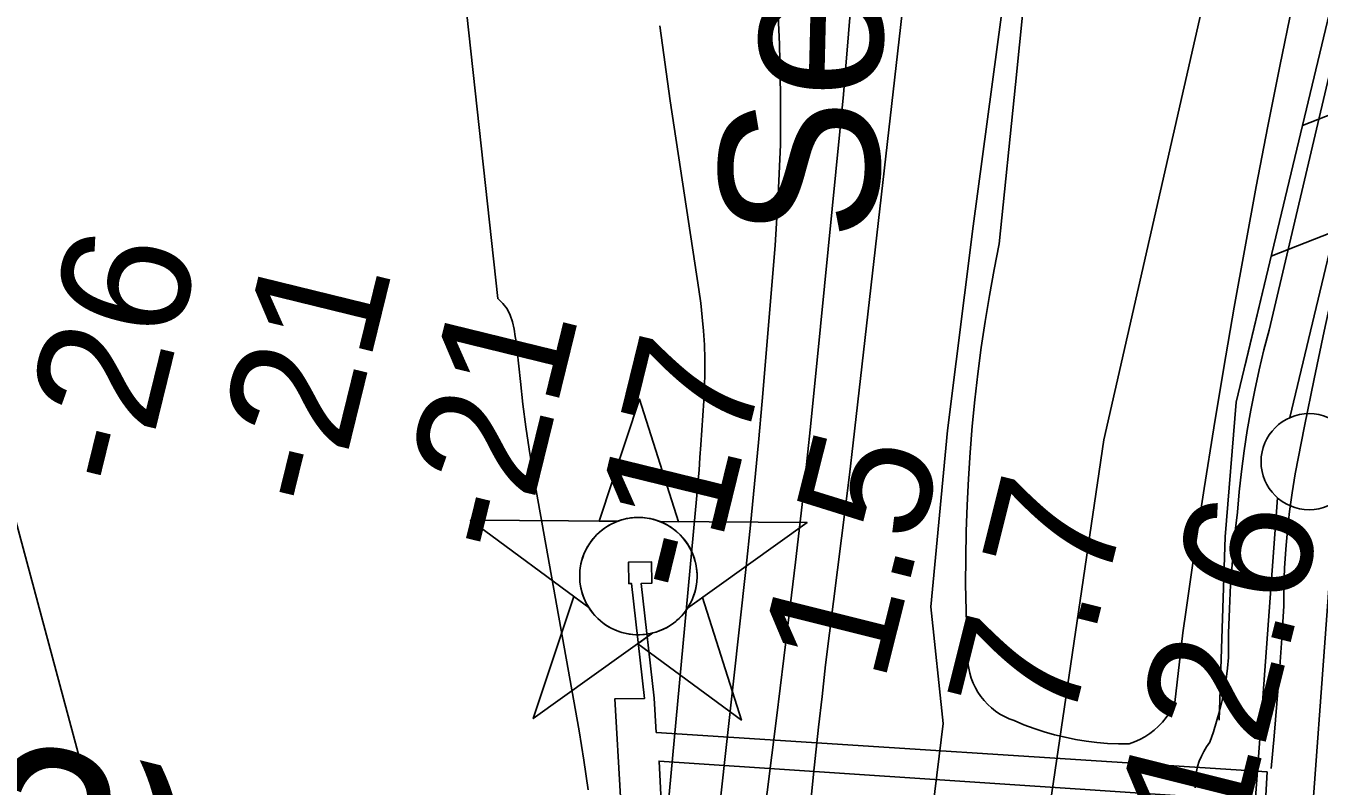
# Model space of a CAD drawing. Extents: x 3683402 to 3721514, y 487807 to 513565.
# Drawn here: x 3711901 to 3712574, y 498061 to 498456 of the extents above; entities that cross this region are included whole.
import ezdxf

# ---------------------------------------------------------------- set-up
doc = ezdxf.new("R2010")
doc.units = 0
for name, color, linetype in [('V-CHAN-DOCK', 7, 'Continuous'), ('V-CHAN-NAID', 7, 'Continuous'), ('V-FLOD-BASE', 7, 'Continuous'), ('V-LEVE-TOET', 7, 'Continuous'), ('V-RIVR-EDGE', 7, 'Continuous'), ('V-RIVR-GAGE-IDEN', 7, 'Continuous'), ('V-RIVR-IDEN', 7, 'Continuous'), ('V-RIVR-RANG', 7, 'Continuous'), ('V-RRAP-FSHR', 7, 'Continuous'), ('V-SITE-VEGE', 7, 'Continuous'), ('V-SURV-LINE', 7, 'Continuous'), ('V-TOPO-DPTH', 7, 'Continuous'), ('V-TOPO-MINR', 7, 'Continuous'), ('V-TOPO-WATR', 7, 'Continuous')]:
    doc.layers.add(name, color=color, linetype=linetype)

msp = doc.modelspace()

# ---------------------------------------------------------------- linework, layer by layer
at = {"layer": 'V-CHAN-DOCK'}
for points in [[(3712547.24, 498068.23), (3712229.36, 498088.74), (3712228.29, 498106.48), (3712221.59, 498166.31), (3712227.06, 498166.4), (3712226.89, 498177.51), (3712214.89, 498177.32), (3712215.06, 498166.21), (3712216.57, 498166.23), (3712223.27, 498106.42), (3712207.88, 498106.24), (3712210.84, 498055.14)], [(3712231.78, 498056.28), (3712230.8, 498073.86), (3712546.37, 498052.76), (3712547.24, 498068.23)]]:
    msp.add_lwpolyline(points, dxfattribs=at)
at = {"layer": 'V-CHAN-NAID'}
for points in [[(3712209.18, 498198.62), (3712199.59, 498198.69), (3712220.72, 498262.17), (3712240.94, 498198.4), (3712231.36, 498198.46), (3712229.78, 498199.04), (3712227.69, 498199.66), (3712225.65, 498200.11), (3712223.61, 498200.42), (3712222.44, 498200.53), (3712220.91, 498200.61), (3712219.19, 498200.61), (3712217.82, 498200.54), (3712215.91, 498200.34), (3712214.54, 498200.12), (3712212.76, 498199.74), (3712211.23, 498199.32), (3712210.2, 498198.99)], [(3712209.18, 498198.62), (3712132.69, 498199.16), (3712194.25, 498153.76), (3712193.14, 498155.67), (3712192.33, 498157.3), (3712191.51, 498159.27), (3712190.81, 498161.32), (3712190.45, 498162.65), (3712190.08, 498164.27), (3712189.84, 498165.72), (3712189.65, 498167.31), (3712189.54, 498169.05), (3712189.53, 498170.63), (3712189.64, 498172.71), (3712189.82, 498174.32), (3712190.21, 498176.53), (3712190.7, 498178.45), (3712191.3, 498180.34), (3712191.95, 498182.02), (3712192.68, 498183.6), (3712193.49, 498185.14), (3712194.56, 498186.88), (3712195.59, 498188.35), (3712196.59, 498189.61), (3712197.59, 498190.76), (3712198.9, 498192.1), (3712199.95, 498193.06), (3712201.67, 498194.46), (3712202.88, 498195.33), (3712204.56, 498196.4), (3712206.29, 498197.34), (3712207.74, 498198.03)], [(3712231.36, 498198.46), (3712307.85, 498197.92), (3712245.65, 498153.4), (3712246.56, 498154.89), (3712247.54, 498156.73), (3712248.25, 498158.32), (3712248.99, 498160.27), (3712249.53, 498162.06), (3712249.93, 498163.7), (3712250.29, 498165.71), (3712250.48, 498167.28), (3712250.6, 498169.49), (3712250.57, 498171.55), (3712250.39, 498173.77), (3712250.12, 498175.53), (3712249.63, 498177.76), (3712248.99, 498179.9), (3712248.24, 498181.88), (3712247.59, 498183.32), (3712246.58, 498185.24), (3712245.52, 498186.96), (3712244.31, 498188.66), (3712243.05, 498190.2), (3712241.77, 498191.57), (3712240.14, 498193.1), (3712238.4, 498194.51), (3712236.72, 498195.69), (3712234.83, 498196.82), (3712233.36, 498197.58)], [(3712227.62, 498140.49), (3712165.41, 498095.97), (3712186.54, 498159.45), (3712194.25, 498153.76), (3712194.89, 498152.8), (3712196.27, 498150.94), (3712197.49, 498149.52), (3712198.95, 498148.02), (3712200.34, 498146.77), (3712201.79, 498145.61), (3712203.2, 498144.63), (3712204.88, 498143.59), (3712206.59, 498142.68), (3712208.38, 498141.87), (3712209.83, 498141.31), (3712211.46, 498140.78), (3712213.68, 498140.22), (3712215.21, 498139.93), (3712217.24, 498139.68), (3712218.77, 498139.57), (3712220.64, 498139.55), (3712222.33, 498139.63), (3712224.04, 498139.8), (3712225.94, 498140.11)], [(3712245.65, 498153.4), (3712253.44, 498158.98), (3712273.67, 498095.2), (3712219.82, 498134.91), (3712227.62, 498140.49), (3712229.28, 498140.97), (3712230.89, 498141.53), (3712233.05, 498142.44), (3712234.79, 498143.33), (3712236.65, 498144.44), (3712238.39, 498145.65), (3712239.94, 498146.9), (3712241.23, 498148.07), (3712242.61, 498149.48), (3712243.82, 498150.89), (3712244.94, 498152.36)]]:
    msp.add_lwpolyline(points, close=True, dxfattribs=at)
msp.add_circle((3712220.07, 498170.09), 30.54, dxfattribs=at)
at = {"layer": 'V-FLOD-BASE'}
msp.add_lwpolyline([(3712619.85, 498474.88), (3712613.39, 498448.49), (3712606.73, 498422.15), (3712599.87, 498395.87), (3712593.79, 498371.35), (3712587.93, 498346.79), (3712582.27, 498322.17), (3712576.83, 498297.5), (3712571.61, 498272.79), (3712566.6, 498248.03), (3712561.8, 498223.23), (3712560.19, 498213.5), (3712558.83, 498203.73), (3712557.73, 498193.93), (3712556.88, 498184.11), (3712556.29, 498174.27), (3712555.95, 498164.41), (3712555.86, 498154.55), (3712554.75, 498137.62), (3712553.54, 498120.69), (3712552.23, 498103.77), (3712550.83, 498086.85), (3712549.32, 498069.94)], dxfattribs=at)
at = {"layer": 'V-LEVE-TOET'}
msp.add_lwpolyline([(3712509.66, 498059.89), (3712509.68, 498062.71), (3712509.91, 498065.53), (3712510.36, 498068.32), (3712511.02, 498071.06), (3712511.89, 498073.75), (3712512.96, 498076.37), (3712514.22, 498078.89), (3712515.68, 498081.31), (3712517.32, 498083.61), (3712519.21, 498088.96), (3712520.92, 498094.37), (3712522.43, 498099.84), (3712523.75, 498105.36), (3712524.87, 498110.93), (3712525.79, 498116.53), (3712526.5, 498122.16), (3712527.03, 498127.81), (3712527.15, 498140.42), (3712527.53, 498153.02), (3712528.18, 498165.61), (3712529.09, 498178.19), (3712530.25, 498190.74), (3712531.69, 498203.27), (3712532.63, 498213.94), (3712533.8, 498224.59), (3712535.2, 498235.21), (3712536.82, 498245.8), (3712538.66, 498256.36), (3712540.73, 498266.87), (3712543.02, 498277.34), (3712545.53, 498287.75), (3712548.26, 498298.11), (3712591.17, 498480.89)], dxfattribs=at)
at = {"layer": 'V-RIVR-EDGE'}
msp.add_lwpolyline([(3712204.01, 496890.22), (3712213.94, 497021.07), (3712219.18, 497197.55), (3712241.7, 497323.57), (3712272.2, 497518), (3712296.42, 497600.18), (3712316.35, 497650.56), (3712341.9, 497785.57), (3712355.96, 497885.79), (3712360.3, 497943.41), (3712378.68, 498093.45), (3712372.23, 498154.1), (3712380.86, 498245.92), (3712394.33, 498352.15), (3712411.46, 498480.58)], dxfattribs=at)
at = {"layer": 'V-RRAP-FSHR'}
for p, q in [((3712565.58, 498404.58), (3712610.99, 498422.52)), ((3712549.31, 498336.49), (3712594.72, 498354.44))]:
    msp.add_line(p, q, dxfattribs=at)
for points in [[(3713215.38, 501199.52), (3713215.16, 501199.04), (3713190.66, 501097.86), (3713155.32, 500946.39), (3713121.46, 500793.54), (3713081.91, 500633.6), (3713037.95, 500449.97), (3713014.15, 500335.74), (3712985.58, 500167.62), (3712948.6, 500015.38), (3712895.06, 499793.38), (3712848.81, 499580.19), (3712803.55, 499393.18), (3712755.01, 499197.98), (3712695.24, 498963.88), (3712634.25, 498696.68), (3712581.54, 498471.38), (3712546.71, 498325.63), (3712531.16, 498260.67), (3712525.3, 498190.57), (3712522.23, 498095.14)], [(3712867.93, 500023.93), (3712462.27, 498241.04), (3712294.2, 497099.97), (3712107.83, 496305.16), (3711903.84, 495296.45), (3711748.32, 494629.16), (3711676.95, 494440.8), (3711574.55, 494239), (3711331.37, 493807.46), (3711144.27, 493495.21)], [(3712650.91, 498769.66), (3712634.25, 498696.68), (3712581.54, 498471.38), (3712546.71, 498325.63), (3712535.6, 498279.21)]]:
    msp.add_lwpolyline(points, dxfattribs=at)
at = {"layer": 'V-SITE-VEGE'}
for points in [[(3712391.79, 498220.76), (3712392.69, 498234.45), (3712393.81, 498248.11), (3712395.15, 498261.76), (3712396.71, 498275.38), (3712398.48, 498288.98), (3712400.47, 498302.55), (3712402.67, 498316.08), (3712405.09, 498329.58), (3712407.71, 498343.04), (3712416.3, 498425.86), (3712424.6, 498508.72)], [(3712560.26, 498466.73), (3712553.81, 498435.49), (3712547.56, 498404.2), (3712541.52, 498372.88), (3712535.69, 498341.51), (3712530.06, 498310.11), (3712524.64, 498278.67), (3712519.42, 498247.19), (3712514.42, 498215.68), (3712509.62, 498184.14), (3712505.03, 498152.57), (3712503.25, 498140.48), (3712499.17, 498104.28), (3712497.87, 498101.57), (3712496.37, 498098.96), (3712494.67, 498096.48), (3712492.78, 498094.14), (3712490.71, 498091.96), (3712488.48, 498089.94), (3712486.11, 498088.1), (3712483.59, 498086.45), (3712480.96, 498085.01), (3712478.23, 498083.78), (3712475.4, 498082.76), (3712469.8, 498082.8), (3712464.21, 498083.05), (3712458.63, 498083.52), (3712453.07, 498084.21), (3712447.55, 498085.11), (3712442.06, 498086.22), (3712436.62, 498087.55), (3712431.24, 498089.08), (3712425.92, 498090.82), (3712420.67, 498092.76), (3712415.5, 498094.91), (3712412.98, 498095.86), (3712410.53, 498097), (3712408.18, 498098.32), (3712405.93, 498099.82), (3712403.81, 498101.49), (3712401.82, 498103.32), (3712399.97, 498105.29), (3712398.28, 498107.4), (3712396.76, 498109.63), (3712395.41, 498111.97), (3712394.25, 498114.41), (3712393.27, 498116.92), (3712392.49, 498119.51), (3712391.91, 498122.15), (3712391.53, 498124.83), (3712390.92, 498138.53), (3712390.52, 498152.23), (3712390.34, 498165.94), (3712390.37, 498179.66), (3712390.62, 498193.36), (3712391.1, 498207.07), (3712391.79, 498220.76)]]:
    msp.add_lwpolyline(points, dxfattribs=at)
at = {"layer": 'V-SURV-LINE'}
for points in [[(3712559.08, 498252.55), (3712975.05, 499991.09)], [(3712492.18, 497387.7), (3712552.6, 498210.81)], [(3712582.52, 498208.62), (3712522.1, 497385.51)]]:
    msp.add_lwpolyline(points, dxfattribs=at)
msp.add_circle((3712569.02, 498229.63), 25, dxfattribs=at)
at = {"layer": 'V-TOPO-DPTH'}
for points in [[(3712193.93, 498058.93), (3712191.74, 498074.3), (3712189.24, 498089.64), (3712165.23, 498224.39), (3712163.28, 498236.08), (3712161.51, 498247.79), (3712160, 498259.53), (3712158.67, 498271.31), (3712157.04, 498287.29), (3712156.59, 498291.08), (3712156.05, 498294.85), (3712155.37, 498298.6), (3712154.6, 498302.34), (3712153.42, 498305.84), (3712151.82, 498309.09), (3712149.59, 498311.93), (3712146.94, 498314.51), (3712065.15, 499064.69)], [(3712065.15, 499064.69), (3712146.94, 498314.51), (3712149.59, 498311.93), (3712151.82, 498309.09), (3712153.42, 498305.84), (3712154.6, 498302.34), (3712155.37, 498298.6), (3712156.05, 498294.85), (3712156.59, 498291.08), (3712157.04, 498287.29), (3712158.67, 498271.31), (3712160, 498259.53), (3712161.51, 498247.79), (3712163.28, 498236.08), (3712165.23, 498224.39), (3712189.24, 498089.64), (3712191.74, 498074.3), (3712193.93, 498058.93)], [(3712361.15, 498496.88), (3712331.81, 498239.36), (3712329.89, 498222.85), (3712327.89, 498206.35), (3712325.81, 498189.87), (3712323.66, 498173.39), (3712321.52, 498156.91), (3712319.45, 498140.43), (3712317.49, 498123.93), (3712315.6, 498107.42), (3712313.84, 498091.56), (3712311.23, 498067.1), (3712308.76, 498042.63), (3712306.49, 498018.14), (3712304.37, 497993.63), (3712287.91, 497793.94), (3712276.96, 497669.65), (3712265.1, 497545.45)], [(3712292.24, 498473.08), (3712293.49, 498446.88), (3712294.03, 498420.68), (3712293.94, 498394.49), (3712292.88, 498368.32), (3712291.18, 498342.17), (3712284.42, 498261.12), (3712282.54, 498239.59), (3712280.54, 498218.07), (3712278.37, 498196.56), (3712276.08, 498175.07), (3712259.27, 498022.85), (3712248.12, 497925.3), (3712236.49, 497827.81), (3712224.12, 497730.41), (3712211.27, 497633.07)], [(3712211.27, 497633.07), (3712224.12, 497730.41), (3712236.49, 497827.81), (3712248.12, 497925.3), (3712259.27, 498022.85), (3712276.08, 498175.07), (3712278.37, 498196.56), (3712280.54, 498218.07), (3712282.54, 498239.59), (3712284.42, 498261.12), (3712291.18, 498342.17), (3712292.88, 498368.32), (3712293.94, 498394.49), (3712294.03, 498420.68), (3712293.49, 498446.88), (3712292.24, 498473.08)], [(3711885.47, 496129.94), (3711913.66, 496262.35), (3711941.13, 496394.91), (3711967.51, 496527.69), (3711993.16, 496660.62), (3712067.09, 497052.23), (3712069.66, 497066.29), (3712072.14, 497080.37), (3712074.47, 497094.47), (3712076.7, 497108.59), (3712103.1, 497281.73), (3712107.75, 497317.54), (3712111.34, 497353.43), (3712113.33, 497389.44), (3711869.94, 498295.83)], [(3711885.47, 496129.94), (3711913.66, 496262.35), (3711941.13, 496394.91), (3711967.51, 496527.69), (3711993.16, 496660.62), (3712067.09, 497052.23), (3712069.66, 497066.29), (3712072.14, 497080.37), (3712074.47, 497094.47), (3712076.7, 497108.59), (3712103.1, 497281.73), (3712107.75, 497317.54), (3712111.34, 497353.43), (3712113.33, 497389.44), (3711869.94, 498295.83)]]:
    msp.add_lwpolyline(points, dxfattribs=at)
at = {"layer": 'V-TOPO-MINR'}
for points in [[(3712193.93, 498058.93), (3712191.74, 498074.3), (3712189.24, 498089.64), (3712165.23, 498224.39), (3712163.28, 498236.08), (3712161.51, 498247.79), (3712160, 498259.53), (3712158.67, 498271.31), (3712157.04, 498287.29), (3712156.59, 498291.08), (3712156.05, 498294.85), (3712155.37, 498298.6), (3712154.6, 498302.34), (3712153.42, 498305.84), (3712151.82, 498309.09), (3712149.59, 498311.93), (3712146.94, 498314.51), (3712065.15, 499064.69)], [(3712211.27, 497633.07), (3712224.12, 497730.41), (3712236.49, 497827.81), (3712248.12, 497925.3), (3712259.27, 498022.85), (3712276.08, 498175.07), (3712278.37, 498196.56), (3712280.54, 498218.07), (3712282.54, 498239.59), (3712284.42, 498261.12), (3712291.18, 498342.17), (3712292.88, 498368.32), (3712293.94, 498394.49), (3712294.03, 498420.68), (3712293.49, 498446.88), (3712292.24, 498473.08)], [(3712232.68, 497617.53), (3712241.85, 497692.26), (3712263.28, 497865.11), (3712270.44, 497922.88), (3712277.59, 497980.66), (3712284.73, 498038.43), (3712291.87, 498096.21), (3712297.65, 498142.98), (3712301.77, 498177.38), (3712305.73, 498211.81), (3712309.44, 498246.27), (3712312.98, 498280.74), (3712326.87, 498420.74), (3712330.54, 498466.93)], [(3712183.3, 497560.21), (3712199.49, 497692.93), (3712213.89, 497825.86), (3712227.09, 497958.92), (3712250.48, 498212.1), (3712251.06, 498218.68), (3712251.61, 498225.27), (3712252.11, 498231.86), (3712252.57, 498238.45), (3712254.1, 498261.37), (3712254.46, 498268.62), (3712254.65, 498275.88), (3712254.6, 498283.14), (3712254.39, 498290.4), (3712253.94, 498297.66), (3712253.34, 498304.89), (3712252.5, 498312.11), (3712251.52, 498319.31), (3712236.55, 498417.38), (3712231.31, 498456.42)], [(3711885.47, 496129.94), (3711913.66, 496262.35), (3711941.13, 496394.91), (3711967.51, 496527.69), (3711993.16, 496660.62), (3712067.09, 497052.23), (3712069.66, 497066.29), (3712072.14, 497080.37), (3712074.47, 497094.47), (3712076.7, 497108.59), (3712103.1, 497281.73), (3712107.75, 497317.54), (3712111.34, 497353.43), (3712113.33, 497389.44), (3711869.94, 498295.83)]]:
    msp.add_lwpolyline(points, dxfattribs=at)
at = {"layer": 'V-TOPO-WATR'}
msp.add_lwpolyline([(3712265.1, 497545.45), (3712276.96, 497669.65), (3712287.91, 497793.94), (3712304.37, 497993.63), (3712306.49, 498018.14), (3712308.76, 498042.63), (3712311.23, 498067.1), (3712313.84, 498091.56), (3712315.6, 498107.42), (3712317.49, 498123.93), (3712319.45, 498140.43), (3712321.52, 498156.91), (3712323.66, 498173.39), (3712325.81, 498189.87), (3712327.89, 498206.35), (3712329.89, 498222.85), (3712331.81, 498239.36), (3712361.15, 498496.88)], dxfattribs=at)

# ---------------------------------------------------------------- texts
at = {"layer": 'V-CHAN-NAID'}
msp.add_text('AMAX METALS UPPER (76.6) (2)', height=100, rotation=345.94436, dxfattribs=at).set_placement((3710002.35, 498456.04))
at = {"layer": 'V-RIVR-GAGE-IDEN'}
msp.add_text('BRAITHWAITE GAGE', height=83, rotation=346.37931, dxfattribs=at).set_placement((3710889.72, 498092.11))
at = {"layer": 'V-RIVR-IDEN'}
msp.add_text('September', height=83, rotation=88.59313, dxfattribs=at).set_placement((3712344.42, 498343.97))
at = {"layer": 'V-RIVR-RANG'}
for s, rotation, p in [('-26', 76.22011, (3711960.81, 498213.47)), ('-21', 76.22011, (3712061.2, 498202.99)), ('-21', 76.22011, (3712158.26, 498178.93)), ('-17', 76.22011, (3712256.01, 498157.69)), ('1.5', 75.93833, (3712347.67, 498113.34)), ('7.7', 75.93833, (3712444.73, 498089.28)), ('12.6', 75.93833, (3712533.27, 498031.19))]:
    msp.add_text(s, height=67, rotation=rotation, dxfattribs=at).set_placement(p)

doc.saveas('drawing.dxf')
